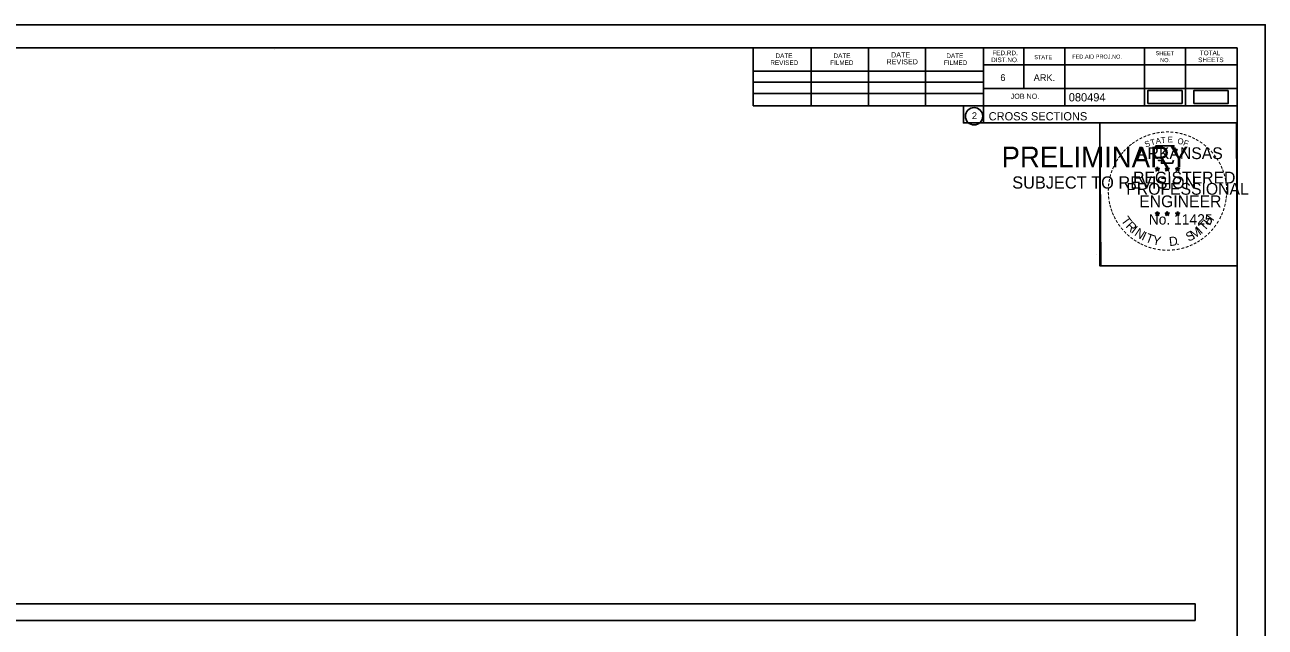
# Model space of a CAD drawing. Extents: x 1376273 to 1384221, y 378927 to 384592.
# Drawn here: x 1376605.9 to 1376816.7, y 382142.7 to 382245.2 of the extents above; entities that cross this region are included whole.
import ezdxf

# ---------------------------------------------------------------- set-up
doc = ezdxf.new("R2010")
doc.units = 0
for name, color, linetype in [('R_Axis Annot', 7, 'Continuous'), ('R_Border', 7, 'Continuous'), ('R_Border PE', 7, 'Continuous'), ('R_Border Prem', 7, 'Continuous'), ('R_Drive', 7, 'Continuous'), ('R_No Plot', 7, 'Continuous')]:
    doc.layers.add(name, color=color, linetype=linetype)

msp = doc.modelspace()

# ---------------------------------------------------------------- linework, layer by layer
at = {"layer": 'R_Axis Annot'}
msp.add_lwpolyline([(1376502.96, 382143.91), (1376804.76, 382143.91), (1376804.76, 382146.73), (1376502.96, 382146.73)], close=True, dxfattribs=at)
at = {"layer": 'R_Border'}
for p, q in [((1376495.75, 382241.32), (1376811.93, 382241.32)), ((1376648.27, 382241.06), (1376648.27, 382241.06)), ((1376648.27, 382241.06), (1376648.27, 382241.06)), ((1376729.67, 382231.44), (1376729.67, 382241.32)), ((1376739.53, 382231.44), (1376739.53, 382241.12)), ((1376749.29, 382231.44), (1376749.29, 382241.12)), ((1376758.97, 382231.44), (1376758.97, 382241.12)), ((1376768.83, 382241.32), (1376768.83, 382228.52)), ((1376775.67, 382241.32), (1376775.67, 382234.38)), ((1376782.61, 382241.32), (1376782.61, 382231.44)), ((1376796.19, 382241.32), (1376796.19, 382231.44)), ((1376803.13, 382241.32), (1376803.13, 382231.44)), ((1376811.93, 382035.86), (1376811.93, 382241.32)), ((1376729.67, 382237.3), (1376768.83, 382237.3)), ((1376811.93, 382238.38), (1376768.83, 382238.38)), ((1376811.93, 382238.4), (1376811.93, 382238.4)), ((1376729.67, 382235.44), (1376768.83, 382235.44)), ((1376729.67, 382231.44), (1376729.67, 382233.5)), ((1376729.67, 382233.5), (1376768.83, 382233.5)), ((1376811.93, 382234.38), (1376768.83, 382234.38)), ((1376771.79, 382234.38), (1376811.93, 382234.38)), ((1376811.93, 382231.44), (1376729.67, 382231.44)), ((1376768.83, 382228.52), (1376811.93, 382228.52))]:
    msp.add_line(p, q, dxfattribs=at)
msp.add_circle((1376767.21, 382229.66), 1.47, dxfattribs=at)
at = {"layer": 'R_Border PE'}
for p, q in [((1376798.01, 382220.78), (1376798.36, 382220.66)), ((1376798.01, 382220.78), (1376798.26, 382220.73)), ((1376798.01, 382220.78), (1376798.25, 382220.65)), ((1376798.14, 382220.37), (1376798.36, 382220.66)), ((1376798.14, 382220.37), (1376798.27, 382220.61)), ((1376798.14, 382220.37), (1376798.36, 382220.58)), ((1376798.36, 382221.03), (1376798.32, 382220.78)), ((1376798.36, 382220.66), (1376798.36, 382221.03)), ((1376798.36, 382221.03), (1376798.41, 382220.78)), ((1376798.71, 382220.78), (1376798.36, 382220.66)), ((1376798.57, 382220.37), (1376798.36, 382220.66)), ((1376798.57, 382220.37), (1376798.36, 382220.58)), ((1376798.71, 382220.78), (1376798.42, 382220.73)), ((1376798.57, 382220.37), (1376798.44, 382220.66)), ((1376798.71, 382220.78), (1376798.5, 382220.67)), ((1376799.68, 382220.78), (1376800.03, 382220.66)), ((1376799.68, 382220.78), (1376799.93, 382220.73)), ((1376799.68, 382220.78), (1376799.92, 382220.65)), ((1376799.81, 382220.37), (1376800.03, 382220.66)), ((1376799.81, 382220.37), (1376799.94, 382220.61)), ((1376799.81, 382220.37), (1376800.03, 382220.58)), ((1376800.03, 382221.03), (1376799.99, 382220.78)), ((1376800.03, 382220.66), (1376800.03, 382221.03)), ((1376800.03, 382221.03), (1376800.08, 382220.78)), ((1376800.38, 382220.78), (1376800.03, 382220.66)), ((1376800.24, 382220.37), (1376800.03, 382220.66)), ((1376800.24, 382220.37), (1376800.03, 382220.58)), ((1376800.38, 382220.78), (1376800.09, 382220.73)), ((1376800.24, 382220.37), (1376800.11, 382220.66)), ((1376800.38, 382220.78), (1376800.17, 382220.67)), ((1376801.44, 382220.76), (1376801.79, 382220.65)), ((1376801.44, 382220.76), (1376801.7, 382220.72)), ((1376801.44, 382220.76), (1376801.68, 382220.64)), ((1376801.58, 382220.36), (1376801.79, 382220.65)), ((1376801.58, 382220.36), (1376801.7, 382220.6)), ((1376801.58, 382220.36), (1376801.79, 382220.57)), ((1376801.79, 382221.02), (1376801.75, 382220.77)), ((1376801.79, 382220.65), (1376801.79, 382221.02)), ((1376801.79, 382221.02), (1376801.84, 382220.77)), ((1376802.14, 382220.76), (1376801.79, 382220.65)), ((1376802.01, 382220.36), (1376801.79, 382220.65)), ((1376802.01, 382220.36), (1376801.79, 382220.57)), ((1376802.14, 382220.76), (1376801.85, 382220.71)), ((1376802.01, 382220.36), (1376801.87, 382220.65)), ((1376802.14, 382220.76), (1376801.94, 382220.66)), ((1376798.01, 382213.2), (1376798.36, 382213.09)), ((1376798.01, 382213.2), (1376798.26, 382213.16)), ((1376798.01, 382213.2), (1376798.24, 382213.08)), ((1376798.14, 382212.79), (1376798.36, 382213.09)), ((1376798.14, 382212.79), (1376798.27, 382213.04)), ((1376798.14, 382212.79), (1376798.35, 382213.01)), ((1376798.36, 382213.46), (1376798.31, 382213.2)), ((1376798.57, 382212.79), (1376798.35, 382213.01)), ((1376798.36, 382213.09), (1376798.36, 382213.46)), ((1376798.36, 382213.46), (1376798.4, 382213.21)), ((1376798.7, 382213.2), (1376798.36, 382213.09)), ((1376798.57, 382212.79), (1376798.36, 382213.09)), ((1376798.7, 382213.2), (1376798.42, 382213.15)), ((1376798.57, 382212.79), (1376798.43, 382213.09)), ((1376798.7, 382213.2), (1376798.5, 382213.1)), ((1376799.68, 382213.2), (1376800.02, 382213.09)), ((1376799.68, 382213.2), (1376799.93, 382213.16)), ((1376799.68, 382213.2), (1376799.91, 382213.08)), ((1376799.81, 382212.79), (1376800.02, 382213.09)), ((1376799.81, 382212.79), (1376799.93, 382213.04)), ((1376799.81, 382212.79), (1376800.02, 382213.01)), ((1376800.02, 382213.46), (1376799.98, 382213.2)), ((1376800.02, 382213.09), (1376800.02, 382213.46)), ((1376800.02, 382213.46), (1376800.07, 382213.21)), ((1376800.37, 382213.2), (1376800.02, 382213.09)), ((1376800.24, 382212.79), (1376800.02, 382213.09)), ((1376800.24, 382212.79), (1376800.02, 382213.01)), ((1376800.37, 382213.2), (1376800.09, 382213.15)), ((1376800.24, 382212.79), (1376800.1, 382213.09)), ((1376800.37, 382213.2), (1376800.17, 382213.1)), ((1376801.44, 382213.19), (1376801.79, 382213.08)), ((1376801.44, 382213.19), (1376801.7, 382213.15)), ((1376801.44, 382213.19), (1376801.68, 382213.07)), ((1376801.58, 382212.78), (1376801.79, 382213.08)), ((1376801.58, 382212.78), (1376801.7, 382213.03)), ((1376801.58, 382212.78), (1376801.79, 382213)), ((1376801.79, 382213.45), (1376801.75, 382213.19)), ((1376801.79, 382213.08), (1376801.79, 382213.45)), ((1376801.79, 382213.45), (1376801.84, 382213.2)), ((1376802.14, 382213.19), (1376801.79, 382213.08)), ((1376802, 382212.78), (1376801.79, 382213.08)), ((1376802, 382212.78), (1376801.79, 382213)), ((1376802.14, 382213.19), (1376801.85, 382213.14)), ((1376802, 382212.78), (1376801.87, 382213.08)), ((1376802.14, 382213.19), (1376801.93, 382213.09))]:
    msp.add_line(p, q, dxfattribs=at)
for points in [[(1376798.05, 382224.65), (1376798.32, 382223.83)], [(1376801.56, 382223.73), (1376801.7, 382224.02), (1376801.02, 382223.99), (1376801.17, 382224.65), (1376798.05, 382224.65)], [(1376798.54, 382222.23), (1376798.54, 382222.14), (1376799.11, 382222.12), (1376799.05, 382221.65), (1376800.92, 382221.65), (1376801.12, 382222.19)], [(1376798.36, 382221.03), (1376798.57, 382220.37), (1376798.01, 382220.78), (1376798.71, 382220.78), (1376798.14, 382220.37), (1376798.36, 382221.03)], [(1376800.03, 382221.03), (1376800.24, 382220.37), (1376799.68, 382220.78), (1376800.38, 382220.78), (1376799.81, 382220.37), (1376800.03, 382221.03)], [(1376801.79, 382221.02), (1376802.01, 382220.36), (1376801.44, 382220.76), (1376802.14, 382220.76), (1376801.58, 382220.36), (1376801.79, 382221.02)], [(1376798.36, 382213.46), (1376798.57, 382212.79), (1376798.01, 382213.2), (1376798.7, 382213.2), (1376798.14, 382212.79), (1376798.36, 382213.46)], [(1376800.02, 382213.46), (1376800.24, 382212.79), (1376799.68, 382213.2), (1376800.37, 382213.2), (1376799.81, 382212.79), (1376800.02, 382213.46)], [(1376801.79, 382213.45), (1376802, 382212.78), (1376801.44, 382213.19), (1376802.14, 382213.19), (1376801.58, 382212.78), (1376801.79, 382213.45)]]:
    msp.add_lwpolyline(points, dxfattribs=at)
for centre, radius in [((1376798.36, 382220.66), 0.172), ((1376798.36, 382220.66), 0.145), ((1376798.36, 382220.66), 0.116), ((1376798.36, 382220.66), 0.0991), ((1376798.36, 382220.66), 0.0747), ((1376798.36, 382220.66), 0.0495), ((1376798.36, 382220.66), 0.0296), ((1376800.03, 382220.66), 0.172), ((1376800.03, 382220.66), 0.145), ((1376800.03, 382220.66), 0.116), ((1376800.03, 382220.66), 0.0991), ((1376800.03, 382220.66), 0.0747), ((1376800.03, 382220.66), 0.0495), ((1376800.03, 382220.66), 0.0296), ((1376801.79, 382220.65), 0.172), ((1376801.79, 382220.65), 0.145), ((1376801.79, 382220.65), 0.116), ((1376801.79, 382220.65), 0.0991), ((1376801.79, 382220.65), 0.0747), ((1376801.79, 382220.65), 0.0495), ((1376801.79, 382220.65), 0.0296), ((1376798.35, 382213.09), 0.172), ((1376798.35, 382213.09), 0.145), ((1376798.35, 382213.09), 0.116), ((1376798.35, 382213.09), 0.0991), ((1376798.35, 382213.09), 0.0747), ((1376798.35, 382213.09), 0.0495), ((1376798.35, 382213.09), 0.0296), ((1376800.02, 382213.09), 0.172), ((1376800.02, 382213.09), 0.145), ((1376800.02, 382213.09), 0.116), ((1376800.02, 382213.09), 0.0991), ((1376800.02, 382213.09), 0.0747), ((1376800.02, 382213.09), 0.0495), ((1376800.02, 382213.09), 0.0296), ((1376801.79, 382213.08), 0.172), ((1376801.79, 382213.08), 0.145), ((1376801.79, 382213.08), 0.116), ((1376801.79, 382213.08), 0.0991), ((1376801.79, 382213.08), 0.0747), ((1376801.79, 382213.08), 0.0495), ((1376801.79, 382213.08), 0.0296)]:
    msp.add_circle(centre, radius, dxfattribs=at)
at = {"layer": 'R_Drive'}
for points in [[(1376796.73, 382231.83), (1376802.56, 382231.83), (1376802.56, 382234.01), (1376796.73, 382234.01)], [(1376804.53, 382231.82), (1376810.37, 382231.82), (1376810.37, 382234.01), (1376804.53, 382234.01)]]:
    msp.add_lwpolyline(points, close=True, dxfattribs=at)
at = {"layer": 'R_No Plot'}
for p, q in [((1376483.34, 382245.21), (1376816.68, 382245.21)), ((1376787.96, 382206.06), (1376787.96, 382206.06))]:
    msp.add_line(p, q, dxfattribs=at)
for points in [[(1376483.34, 382245.21), (1376816.68, 382245.21), (1376816.68, 382031.88), (1376483.34, 382031.88)], [(1376729.67, 382241.32), (1376729.67, 382231.44), (1376765.4, 382231.44), (1376765.4, 382228.52), (1376788.6, 382228.52), (1376788.6, 382204.19), (1376811.93, 382204.19), (1376811.93, 382035.86), (1376495.75, 382035.86), (1376495.75, 382241.32)], [(1376788.6, 382228.52), (1376811.8, 382228.52), (1376811.93, 382204.19), (1376788.72, 382204.19)]]:
    msp.add_lwpolyline(points, close=True, dxfattribs=at)

# ---------------------------------------------------------------- texts
at = {"layer": 'R_Border'}
for s, height, p in [('REVISED', 0.782, (1376732.59, 382238.38)), ('DATE', 0.782, (1376733.47, 382239.56)), ('FILMED', 0.782, (1376742.75, 382238.38)), ('DATE', 0.782, (1376743.33, 382239.56)), ('REVISED', 0.879, (1376752.33, 382238.48)), ('DATE', 0.879, (1376753.11, 382239.66)), ('FILMED', 0.782, (1376762.09, 382238.38)), ('DATE', 0.782, (1376762.49, 382239.56)), ('DIST.NO.', 0.782, (1376770.11, 382238.86)), ('FED.RD.', 0.782, (1376770.31, 382240.04)), ('STATE', 0.684, (1376777.43, 382239.36)), ('FED.AID PROJ.NO.', 0.684, (1376783.89, 382239.46)), ('SHEET', 0.684, (1376798.05, 382240.04)), ('NO.', 0.684, (1376798.83, 382238.86)), ('SHEETS', 0.782, (1376805.29, 382238.86)), ('TOTAL', 0.782, (1376805.57, 382240.04)), ('6', 1.17, (1376771.67, 382235.64)), ('ARK.', 1.172, (1376777.33, 382235.64)), ('JOB NO.', 0.879, (1376773.43, 382232.62)), ('080494', 1.4, (1376783.3, 382232.18)), ('2', 1.17, (1376766.83, 382229.17)), ('CROSS SECTIONS', 1.4, (1376769.69, 382228.95))]:
    msp.add_text(s, height=height, rotation=360, dxfattribs=at).set_placement(p)
at = {"layer": 'R_Border PE'}
for s, height, rotation, p in [('-', 1.6, 24.3072, (1376796.17, 382225.51)), ('-', 1.6, 19.1761, (1376796.8, 382225.78)), ('-', 1.6, 13.6301, (1376797.55, 382226.02)), ('-', 1.6, 10.2193, (1376798.23, 382226.18)), ('-', 1.6, 5.8968, (1376798.96, 382226.29)), ('-', 1.6, 0.1862, (1376799.73, 382226.37)), ('-', 1.6, 357.743, (1376800.45, 382226.35)), ('-', 1.6, 352.1617, (1376801.2, 382226.3)), ('-', 1.6, 347.2049, (1376801.91, 382226.18)), ('-', 1.6, 342.3362, (1376802.55, 382226.03)), ('-', 1.6, 337.8551, (1376803.28, 382225.8)), ('-', 1.6, 42.9622, (1376793.45, 382223.63)), ('-', 1.6, 38.9507, (1376793.88, 382224.05)), ('-', 1.6, 36.2317, (1376794.36, 382224.43)), ('-', 1.6, 34.0636, (1376794.94, 382224.82)), ('ARKANSAS', 2, 360, (1376794.9, 382222.37)), ('-', 1.6, 28.7918, (1376795.53, 382225.19)), ('S', 1, 21.594, (1376796.41, 382224.33)), ('T', 1, 16.4036, (1376797.32, 382224.66)), ('A', 1, 11.2132, (1376798.15, 382224.91)), ('T', 1, 6.0228, (1376799, 382225.08)), ('E', 1, 0.8323, (1376800.1, 382225.19)), ('O', 1, 350.4515, (1376801.7, 382224.98)), ('F', 1, 340.0707, (1376802.66, 382224.75)), ('-', 1.6, 334.1211, (1376803.92, 382225.53)), ('-', 1.6, 329.6409, (1376804.49, 382225.25)), ('-', 1.6, 325.8627, (1376805.14, 382224.89)), ('-', 1.6, 320.5297, (1376805.75, 382224.46)), ('-', 1.6, 315.5786, (1376806.35, 382223.98)), ('-', 1.6, 58.0706, (1376791.86, 382221.58)), ('-', 1.6, 54.2325, (1376792.18, 382222.1)), ('-', 1.6, 50.6142, (1376792.6, 382222.67)), ('-', 1.6, 48.423, (1376793, 382223.16)), ('-', 1.6, 309.8797, (1376806.92, 382223.43)), ('-', 1.6, 306.6522, (1376807.44, 382222.82)), ('-', 1.4, 303.6753, (1376807.93, 382222.26)), ('-', 1.6, 72.3945, (1376791.07, 382219.72)), ('-', 1.6, 67.7743, (1376791.29, 382220.35)), ('-', 1.6, 62.8713, (1376791.55, 382220.96)), ('REGISTERED', 2, 360, (1376794.23, 382218.22)), ('DWB', 0.01, 360, (1376798.35, 382220.66)), ('DWB', 0.01, 360, (1376800.02, 382220.66)), ('DWB', 0.01, 360, (1376801.78, 382220.65)), ('-', 1.6, 299.6684, (1376808.25, 382221.65)), ('-', 1.6, 294.6628, (1376808.57, 382221.04)), ('-', 1.6, 290.5728, (1376808.83, 382220.46)), ('-', 1.6, 85.1863, (1376790.66, 382217.6)), ('-', 1.6, 81.2013, (1376790.74, 382218.29)), ('-', 1.6, 75.461, (1376790.87, 382219.01)), ('PROFESSIONAL', 2, 360, (1376793.08, 382216.31)), ('-', 1.6, 285.1233, (1376809.06, 382219.88)), ('-', 1.6, 280.5493, (1376809.26, 382219.14)), ('-', 1.6, 276.5962, (1376809.42, 382218.37)), ('-', 1.6, 94.1959, (1376790.67, 382216.18)), ('-', 1.6, 89.0622, (1376790.64, 382216.9)), ('-', 1.6, 98.9479, (1376790.75, 382215.51)), ('ENGINEER', 2, 360, (1376795.27, 382214.19)), ('-', 1.6, 263.5172, (1376809.5, 382216.35)), ('-', 1.6, 274.3301, (1376809.48, 382217.65)), ('-', 1.6, 269.9407, (1376809.52, 382217.02)), ('-', 1.6, 101.7149, (1376790.88, 382214.78)), ('-', 1.6, 105.4578, (1376791.04, 382214.18)), ('-', 1.6, 109.0874, (1376791.26, 382213.55)), ('-', 1.6, 252.8681, (1376809.14, 382214.3)), ('-', 1.6, 255.7626, (1376809.32, 382215.02)), ('-', 1.6, 260.9953, (1376809.43, 382215.7)), ('-', 1.6, 114.0643, (1376791.51, 382212.96)), ('-', 1.6, 115.7289, (1376791.82, 382212.34)), ('-', 1.6, 120.4471, (1376792.17, 382211.75)), ('T', 1.54, 306.0406, (1376792.11, 382211.93)), ('R', 1.54, 314.005, (1376792.88, 382210.88)), ('No. 11425', 1.757, 360, (1376796.89, 382211.24)), ('DWB', 0.01, 360, (1376798.34, 382213.09)), ('DWB', 0.01, 360, (1376800.01, 382213.09)), ('DWB', 0.01, 360, (1376801.78, 382213.08)), ('T', 1.54, 46.6444, (1376806.35, 382210.02)), ('H', 1.54, 54.6088, (1376807.24, 382210.96)), ('-', 1.6, 239.0712, (1376808.26, 382212.24)), ('-', 1.6, 244.6197, (1376808.65, 382213)), ('-', 1.6, 247.8887, (1376808.91, 382213.62)), ('-', 1.6, 125.8934, (1376792.58, 382211.19)), ('-', 1.6, 130.7181, (1376793.04, 382210.64)), ('-', 1.6, 134.2238, (1376793.56, 382210.09)), ('-', 1.6, 138.9338, (1376794.08, 382209.63)), ('I', 1.54, 321.9694, (1376793.78, 382209.95)), ('N', 1.54, 326.5002, (1376794.35, 382209.48)), ('I', 1.54, 335.3603, (1376795.55, 382208.69)), ('T', 1.54, 339.8912, (1376796.21, 382208.36)), ('S', 1.54, 26.9312, (1376803.66, 382208.29)), ('M', 1.54, 32.6563, (1376804.5, 382208.7)), ('I', 1.54, 42.1136, (1376805.78, 382209.54)), ('-', 1.6, 221.0851, (1376806.42, 382209.95)), ('-', 1.6, 225.7653, (1376806.95, 382210.46)), ('-', 1.6, 231.2538, (1376807.42, 382211.02)), ('-', 1.6, 233.8452, (1376807.85, 382211.59)), ('-', 1.6, 144.6463, (1376794.64, 382209.22)), ('-', 1.6, 148.0898, (1376795.2, 382208.85)), ('-', 1.6, 151.5704, (1376795.78, 382208.53)), ('-', 1.6, 154.6002, (1376796.3, 382208.28)), ('-', 1.6, 158.5612, (1376796.92, 382208.03)), ('-', 1.6, 162.7983, (1376797.61, 382207.81)), ('Y', 1.54, 347.8556, (1376797.43, 382207.92)), ('D', 1.54, 6.3969, (1376800.42, 382207.56)), ('.', 1.54, 13.7642, (1376801.61, 382207.69)), ('-', 1.6, 195.4743, (1376802.86, 382207.91)), ('-', 1.6, 200.7184, (1376803.54, 382208.15)), ('-', 1.6, 204.2516, (1376804.16, 382208.43)), ('-', 1.6, 207.3568, (1376804.78, 382208.75)), ('-', 1.6, 212.2491, (1376805.34, 382209.09)), ('-', 1.6, 215.7363, (1376805.87, 382209.48)), ('-', 1.6, 167.5555, (1376798.32, 382207.65)), ('-', 1.6, 173.1155, (1376799.1, 382207.54)), ('-', 1.6, 176.5183, (1376799.84, 382207.49)), ('-', 1.6, 181.5918, (1376800.59, 382207.51)), ('-', 1.6, 185.8167, (1376801.4, 382207.58)), ('-', 1.6, 191.2858, (1376802.13, 382207.71))]:
    msp.add_text(s, height=height, rotation=rotation, dxfattribs=at).set_placement(p)
at = {"layer": 'R_Border Prem'}
for s, height, p in [('PRELIMINARY', 3.5, (1376771.88, 382220.98)), ('DWB', 0.01, (1376772.62, 382222.83)), ('SUBJECT TO REVISION', 2.0751, (1376773.69, 382217.35))]:
    msp.add_text(s, height=height, rotation=360, dxfattribs=at).set_placement(p)

doc.saveas('drawing.dxf')
